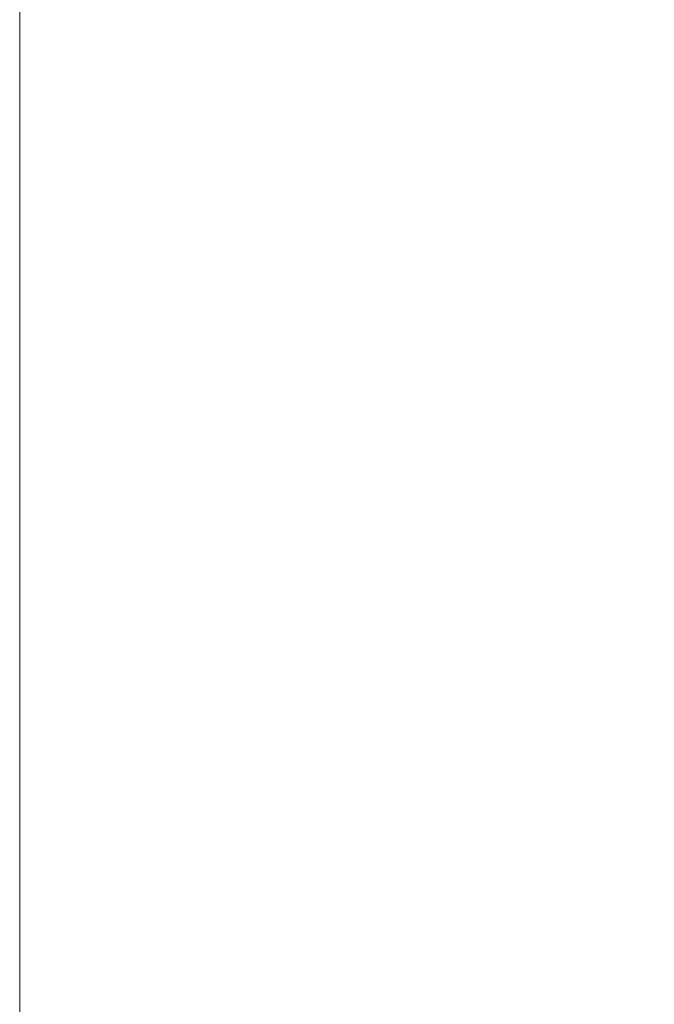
# Model space of a CAD drawing. Header units: millimetres. Extents: x -30280 to 309309, y -17460 to 4378.
# Tile 958 of 1056: x 255297 to 255485, y -12519 to -12228. Entities that reach past the tile are written whole.
import ezdxf

# ---------------------------------------------------------------- set-up
doc = ezdxf.new("R2010")
doc.units = ezdxf.units.MM
doc.header["$MEASUREMENT"] = 0
doc.linetypes.add('Wipeout_Contour', pattern=[1000, 0, -1000])
doc.layers.add('12_FAÇ_Façana', color=7, linetype='Continuous')
doc.layers.add('12_FAÇ_Façana_Pluma_Nº__47', color=7, linetype='Continuous', lineweight=20)

# ---------------------------------------------------------------- blocks, each defined once
blk = doc.blocks.new('Elem Sección_496_6', base_point=(235890.59, -13459.98))
at = {"color": 254, "linetype": 'Wipeout_Contour', "lineweight": 0, "ltscale": 20987777.46550189}
blk.add_wipeout([(255297.02, -12708.07), (255297.02, -12709.98), (255404.2, -12709.98), (255404.2, -12734.98), (255369.2, -12734.98), (255369.2, -12739.98), (255389.2, -12739.98), (255389.2, -12778.04), (255414.2, -12778.04), (255414.2, -12790.04), (255389.2, -12790.04), (255389.2, -12916.23), (255369.2, -12916.23), (255369.2, -12921.23), (255389.2, -12921.23), (255389.2, -12953.98), (255510.05, -12953.98), (255495.06, -12951.35), (255493.3, -12816.29), (255522, -12609.36), (255551.36, -12510.41), (255644.52, -12510.41), (255686.06, -12517.68), (255683.47, -12526.51), (255689.6, -12526.51), (255698.07, -12527.38), (255666.64, -12643.43), (255637.06, -12884.54), (255638.42, -12953.98), (255664.66, -12953.98), (255649.46, -12951.35), (255647.67, -12816.29), (255676.77, -12609.36), (255706.56, -12510.41), (255754.76, -12510.41), (255796.89, -12517.68), (255794.26, -12526.51), (255800.48, -12526.51), (255809.07, -12527.38), (255777.2, -12643.43), (255747.19, -12884.54), (255749.21, -12985.97), (255748.55, -12990.37), (255746.49, -12996.94), (255743.48, -13003.01), (255739.61, -13008.37), (255735, -13012.87), (255729.79, -13016.37), (255724.13, -13018.76), (255718.2, -13019.98), (255546.35, -13019.98), (255546.35, -13059.98), (255519.85, -13059.98), (255519.85, -13159.98), (255529.32, -13159.98), (255529.32, -13306.98), (255720.1, -13306.98), (255772.78, -13330.03), (255796.2, -13395.5), (255793.61, -13396.2), (255785.33, -13397.88), (255784.79, -13397.98), (255789.57, -13397.98), (255789.57, -13414.07), (255788.38, -13415.29), (255787.86, -13415.85), (255801.28, -13409.98), (255804.37, -13409.98), (255821.77, -13417.59), (255828.98, -13435.98), (255827.75, -13435.98), (255821.09, -13452.95), (255805.03, -13459.98), (256472.02, -13459.98), (256472.02, -10159.98), (255297.02, -10159.98), (255297.02, -12704.71), (255297.3, -12704.74), (255298.93, -12704.93), (255299.34, -12705), (255299.03, -12707.99), (255297.03, -12707.99)], dxfattribs=at).dxf.layer = '12_FAÇ_Façana'
blk = doc.blocks.new('Elem Sección_499_6', base_point=(235890.59, -13459.98))
at = {"layer": '12_FAÇ_Façana_Pluma_Nº__47', "color": 7, "linetype": 'Continuous', "lineweight": 20}
blk.add_line((255297.02, -12704.71), (255297.02, -10159.98), dxfattribs=at)

msp = doc.modelspace()

# ---------------------------------------------------------------- block references
at = {"layer": '12_FAÇ_Façana', "lineweight": 0}
msp.add_blockref('Elem Sección_496_6', (235890.59, -13459.98), dxfattribs=at)

# ---------------------------------------------------------------- next in the draw order: block references
msp.add_blockref('Elem Sección_499_6', (235890.59, -13459.98), dxfattribs=at)

doc.saveas('drawing.dxf')
